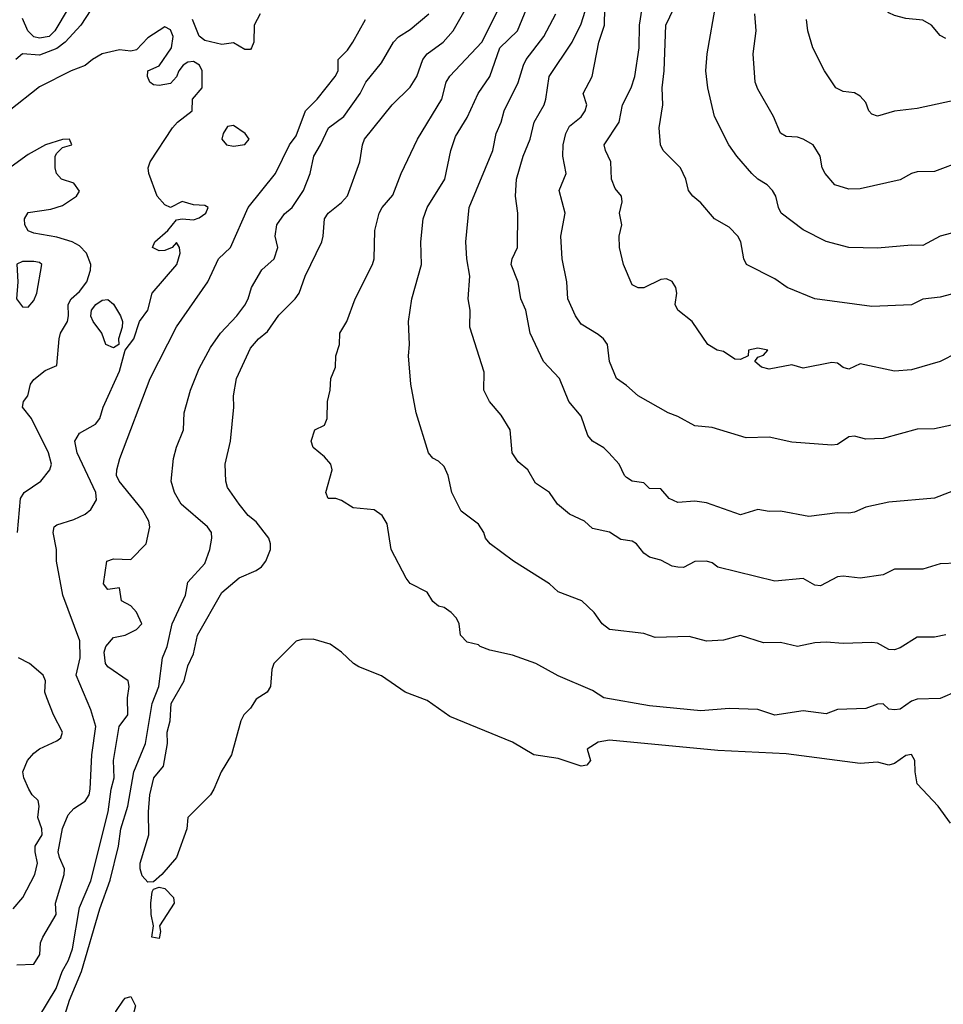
# Model space of a CAD drawing. Header units: metres. Extents: x -46681 to -43747, y -240911 to -237677.
# Tile 700 of 1056: x -46417 to -46336, y -237934 to -237848. Entities that reach past the tile are written whole.
import ezdxf

# ---------------------------------------------------------------- set-up
doc = ezdxf.new("R2010")
doc.units = ezdxf.units.M
doc.layers.add('CONTOUR_INDEX', color=1, linetype='Continuous')
doc.layers.add('CONTOUR_INTER', color=3, linetype='Continuous')

msp = doc.modelspace()

# ---------------------------------------------------------------- linework, layer by layer
at = {"layer": 'CONTOUR_INDEX'}
for points, elevation in [([(-46335.095, -237866.752), (-46336.095, -237867.033), (-46337.595, -237867.853), (-46338.595, -237867.818), (-46341.595, -237868.073), (-46344.095, -237868.026), (-46346.095, -237867.49), (-46348.095, -237866.468), (-46350.021, -237865.02), (-46350.272, -237864.52), (-46350.506, -237863.52), (-46350.799, -237863.02), (-46351.249, -237862.52), (-46352.095, -237862.019), (-46352.595, -237861.541), (-46353.929, -237860.02), (-46354.624, -237859.02), (-46355.876, -237856.52), (-46356.468, -237854.02), (-46356.654, -237852.52), (-46356.522, -237851.02), (-46355.727, -237846.52)], 75), ([(-46410.595, -237847.185), (-46411.476, -237848.52), (-46412.847, -237850.02), (-46413.595, -237850.565), (-46415.095, -237851.137), (-46416.595, -237851.046), (-46417.176, -237851.52)], 65), ([(-46395.749, -237847.52), (-46396.255, -237848.52), (-46396.31, -237850.02), (-46396.492, -237850.52), (-46396.595, -237850.65), (-46397.095, -237850.647), (-46398.095, -237850.079), (-46399.095, -237850.203), (-46400.595, -237849.85), (-46401.095, -237849.479), (-46401.686, -237848.02)], 65), ([(-46334.595, -237895.712), (-46336.095, -237895.77), (-46337.595, -237896.245), (-46340.095, -237896.246), (-46341.095, -237896.729), (-46343.095, -237897.029), (-46344.595, -237896.843), (-46345.095, -237896.914), (-46346.595, -237897.691), (-46347.095, -237897.632), (-46348.095, -237897.058), (-46350.595, -237897.295), (-46355.595, -237896.062), (-46356.095, -237895.686), (-46356.595, -237895.535), (-46357.595, -237895.569), (-46358.595, -237896.084), (-46359.095, -237896.057), (-46359.595, -237895.956), (-46360.595, -237895.44), (-46361.595, -237895.188), (-46362.095, -237894.835), (-46362.726, -237894.02), (-46363.095, -237893.783), (-46364.095, -237893.626), (-46365.095, -237892.985), (-46366.595, -237892.677), (-46367.285, -237892.02), (-46368.595, -237891.4), (-46369.663, -237890.52), (-46370.367, -237889.52), (-46371.595, -237888.696), (-46372.259, -237887.52), (-46373.095, -237886.811), (-46373.648, -237886.02), (-46373.818, -237884.02), (-46374.595, -237882.727), (-46375.626, -237881.52), (-46376.12, -237880.52), (-46376.095, -237878.956), (-46377.336, -237875.02), (-46377.32, -237873.52), (-46377.498, -237872.52), (-46377.34, -237870.52), (-46377.617, -237869.02), (-46377.689, -237867.52), (-46377.406, -237864.52), (-46375.322, -237859.52), (-46375.047, -237858.02), (-46374.604, -237857.02), (-46374.34, -237856.02), (-46373.095, -237853.556), (-46372.633, -237852.02), (-46372.394, -237851.52), (-46370.848, -237849.52), (-46369.793, -237847.52)], 70), ([(-46415.158, -237935.52), (-46413.625, -237933.02), (-46413.121, -237931.52), (-46412.547, -237930.52), (-46412.194, -237929.52), (-46411.595, -237925.917), (-46410.595, -237923.555), (-46409.07, -237917.52), (-46408.821, -237915.52), (-46408.556, -237914.52), (-46408.619, -237913.02), (-46408.124, -237910.02), (-46407.338, -237909.02), (-46407.391, -237907.52), (-46407.238, -237906.52), (-46407.321, -237906.02), (-46409.095, -237904.801), (-46409.303, -237904.52), (-46409.419, -237903.52), (-46409.284, -237903.02), (-46408.595, -237902.239), (-46407.595, -237902.01), (-46406.588, -237901.52), (-46406.131, -237901.02), (-46406.595, -237900), (-46407.095, -237899.438), (-46407.905, -237899.02), (-46408.095, -237897.864), (-46409.095, -237898.006), (-46409.478, -237897.52), (-46409.182, -237895.52), (-46408.595, -237895.34), (-46407.095, -237895.396), (-46405.747, -237894.02), (-46405.421, -237892.52), (-46405.506, -237892.02), (-46406.07, -237891.02), (-46408.116, -237888.52), (-46408.333, -237888.02), (-46408.321, -237887.52), (-46408.056, -237886.52), (-46405.384, -237879.52), (-46403.095, -237874.965), (-46400.33, -237871.02), (-46399.398, -237869.02), (-46398.357, -237868.02), (-46396.799, -237864.52), (-46394.409, -237861.52), (-46393.173, -237859.02), (-46392.595, -237858.218), (-46391.768, -237856.02), (-46390.733, -237855.02), (-46389.152, -237853.02), (-46388.912, -237852.52), (-46388.894, -237851.52), (-46388.095, -237850.725), (-46387.61, -237850.02), (-46386.515, -237848.02)], 65)]:
    msp.add_lwpolyline(points, dxfattribs=dict(at, elevation=elevation))
at = {"layer": 'CONTOUR_INTER'}
for points, elevation in [([(-46335.595, -237849.677), (-46336.095, -237849.423), (-46336.856, -237848.52), (-46337.595, -237848.086), (-46339.095, -237847.942), (-46340.095, -237847.677), (-46340.595, -237847.428), (-46340.923, -237847.02), (-46341.218, -237846.02), (-46342.11, -237845.02), (-46342.231, -237844.52), (-46342.041, -237844.02), (-46340.095, -237841.862), (-46338.332, -237841.02), (-46337.758, -237840.52), (-46337.098, -237839.52), (-46336.095, -237838.555), (-46335.695, -237837.52)], 78), ([(-46335.171, -237918.52), (-46336.254, -237917.02), (-46338.095, -237915.069), (-46338.289, -237914.02), (-46338.297, -237913.02), (-46338.595, -237912.485), (-46339.095, -237912.578), (-46340.095, -237913.288), (-46340.595, -237913.415), (-46341.595, -237913.155), (-46343.095, -237913.287), (-46349.595, -237912.427), (-46355.595, -237912.139), (-46365.095, -237911.23), (-46366.095, -237911.395), (-46367.052, -237912.02), (-46366.756, -237913.02), (-46367.095, -237913.419), (-46367.595, -237913.509), (-46369.595, -237912.833), (-46371.732, -237912.52), (-46373.595, -237911.41), (-46379.095, -237909.159), (-46381.095, -237907.748), (-46383.016, -237907.02), (-46385.095, -237905.58), (-46387.095, -237904.802), (-46387.546, -237904.52), (-46388.595, -237903.499), (-46389.595, -237902.803), (-46391.095, -237902.376), (-46392.095, -237902.405), (-46392.595, -237902.56), (-46394.537, -237904.52), (-46394.719, -237905.02), (-46394.831, -237906.52), (-46395.138, -237907.02), (-46396.095, -237907.631), (-46396.595, -237908.434), (-46397.165, -237909.02), (-46397.433, -237909.52), (-46398.262, -237912.52), (-46399.165, -237914.02), (-46399.805, -237915.52), (-46400.095, -237916.033), (-46402.095, -237918.008), (-46402.19, -237919.02), (-46403.095, -237921.512), (-46404.363, -237923.02), (-46405.095, -237923.648), (-46405.595, -237923.689), (-46406.095, -237923.141), (-46406.28, -237922.52), (-46406.272, -237922.02), (-46405.518, -237919.52), (-46405.525, -237917.52), (-46405.417, -237916.02), (-46405.2, -237915.02), (-46405.058, -237914.52), (-46404.218, -237913.52), (-46403.885, -237911.52), (-46403.895, -237910.52), (-46403.627, -237909.52), (-46403.548, -237908.02), (-46402.403, -237906.02), (-46402.095, -237904.699), (-46401.595, -237903.649), (-46401.241, -237902.02), (-46399.095, -237898.266), (-46397.595, -237896.978), (-46396.095, -237896.349), (-46395.616, -237896.02), (-46395.25, -237895.52), (-46394.849, -237894.52), (-46394.823, -237894.02), (-46394.974, -237893.52), (-46396.095, -237892.093), (-46396.787, -237891.52), (-46397.595, -237890.531), (-46398.595, -237889.062), (-46398.76, -237888.52), (-46398.811, -237887.02), (-46398.334, -237885.02), (-46398.041, -237882.02), (-46398.086, -237881.02), (-46397.819, -237879.52), (-46396.595, -237876.854), (-46395.88, -237876.02), (-46395.095, -237875.39), (-46394.095, -237873.946), (-46392.661, -237872.52), (-46392.332, -237872.02), (-46391.797, -237870.52), (-46390.347, -237867.52), (-46390.202, -237867.02), (-46390.095, -237865.5), (-46389.78, -237865.02), (-46388.595, -237864.083), (-46388.095, -237863.474), (-46386.987, -237860.52), (-46386.772, -237859.02), (-46386.592, -237858.52), (-46384.155, -237855.52), (-46382.595, -237853.953), (-46381.994, -237853.02), (-46381.464, -237851.52), (-46381.09, -237851.02), (-46379.685, -237850.02), (-46378.806, -237849.02), (-46376.818, -237845.52)], 67), ([(-46334.595, -237906.94), (-46336.095, -237907.587), (-46338.095, -237907.643), (-46338.595, -237907.812), (-46339.595, -237908.502), (-46340.095, -237908.583), (-46340.595, -237908.52), (-46341.095, -237908.055), (-46341.595, -237908.069), (-46342.595, -237908.447), (-46345.095, -237908.534), (-46346.095, -237908.918), (-46348.095, -237908.648), (-46350.595, -237909.028), (-46352.095, -237908.544), (-46354.595, -237908.455), (-46357.095, -237908.65), (-46361.595, -237908.232), (-46365.595, -237907.512), (-46366.595, -237906.885), (-46369.595, -237905.584), (-46371.57, -237904.52), (-46373.595, -237903.786), (-46375.595, -237903.331), (-46376.449, -237903.02), (-46376.595, -237902.859), (-46377.595, -237902.645), (-46378.16, -237902.02), (-46378.274, -237901.02), (-46378.522, -237900.52), (-46378.981, -237900.02), (-46379.595, -237899.58), (-46380.095, -237899.471), (-46380.595, -237899.073), (-46381.095, -237898.252), (-46382.595, -237897.486), (-46382.932, -237897.02), (-46384.24, -237894.52), (-46384.595, -237892.258), (-46385.037, -237891.52), (-46385.745, -237891.02), (-46387.595, -237890.855), (-46388.595, -237890.217), (-46389.095, -237890.032), (-46389.764, -237890.02), (-46389.98, -237889.52), (-46389.42, -237887.52), (-46389.545, -237887.02), (-46390.095, -237886.388), (-46391.095, -237885.559), (-46391.26, -237885.02), (-46390.958, -237884.02), (-46390.095, -237883.591), (-46389.872, -237883.02), (-46389.848, -237881.52), (-46389.608, -237880.52), (-46389.536, -237879.52), (-46389.144, -237878.52), (-46389.113, -237877.52), (-46388.791, -237876.52), (-46388.76, -237875.52), (-46388.138, -237874.52), (-46387.409, -237872.52), (-46385.897, -237869.52), (-46385.733, -237869.02), (-46385.672, -237866.52), (-46385.303, -237865.02), (-46385.045, -237864.52), (-46384.095, -237863.426), (-46383.368, -237861.52), (-46381.942, -237858.52), (-46379.801, -237855.02), (-46379.417, -237853.52), (-46379.095, -237852.987), (-46376.31, -237850.02), (-46374.306, -237846.02)], 68), ([(-46333.095, -237888.658), (-46336.595, -237889.999), (-46340.595, -237890.369), (-46342.595, -237890.783), (-46343.595, -237891.238), (-46344.095, -237891.328), (-46345.095, -237891.283), (-46347.595, -237891.6), (-46350.095, -237891.146), (-46351.095, -237891.165), (-46352.095, -237891.004), (-46353.595, -237891.474), (-46356.595, -237890.406), (-46357.595, -237890.264), (-46359.095, -237890.381), (-46359.847, -237890.02), (-46360.595, -237889.187), (-46361.595, -237889.17), (-46362.095, -237888.655), (-46363.095, -237888.516), (-46363.595, -237888.191), (-46363.786, -237888.02), (-46364.235, -237887.02), (-46365.157, -237886.02), (-46365.595, -237885.605), (-46366.595, -237885.017), (-46366.985, -237884.52), (-46367.595, -237882.8), (-46368.673, -237881.52), (-46369.472, -237879.52), (-46370.876, -237878.02), (-46372.05, -237875.52), (-46372.443, -237873.52), (-46372.862, -237872.52), (-46373.095, -237871.072), (-46373.719, -237869.52), (-46373.624, -237869.02), (-46373.166, -237868.02), (-46373.136, -237865.02), (-46373.338, -237863.52), (-46373.243, -237862.02), (-46372.662, -237860.02), (-46372.068, -237858.52), (-46371.715, -237857.02), (-46370.838, -237855.52), (-46370.667, -237855.02), (-46370.403, -237853.02), (-46368.375, -237850.02), (-46367.595, -237848.417), (-46366.67, -237845.52)], 71), ([(-46412.595, -237847.055), (-46413.742, -237849.02), (-46414.256, -237849.52), (-46415.095, -237849.658), (-46415.595, -237849.543), (-46416.129, -237849.02), (-46416.595, -237847.946)], 66), ([(-46335.595, -237901.986), (-46336.595, -237902.185), (-46338.095, -237902.183), (-46339.595, -237903.129), (-46340.095, -237903.3), (-46340.595, -237903.276), (-46341.595, -237902.733), (-46342.095, -237902.651), (-46344.595, -237902.744), (-46346.095, -237902.64), (-46347.095, -237902.699), (-46348.595, -237903.007), (-46350.095, -237902.661), (-46351.595, -237902.695), (-46353.595, -237902.063), (-46355.095, -237902.462), (-46356.595, -237902.533), (-46358.095, -237902.132), (-46361.095, -237902.237), (-46362.095, -237901.879), (-46365.095, -237901.537), (-46365.753, -237901.02), (-46366.453, -237900.02), (-46367.512, -237899.02), (-46369.595, -237898.221), (-46370.358, -237897.52), (-46373.507, -237895.52), (-46375.569, -237894.02), (-46375.964, -237893.52), (-46376.132, -237893.02), (-46376.595, -237892.295), (-46378.095, -237891.158), (-46378.939, -237889.52), (-46379.242, -237888.02), (-46379.595, -237887.241), (-46380.095, -237886.754), (-46380.595, -237886.492), (-46380.987, -237886.02), (-46382.066, -237882.52), (-46382.524, -237880.02), (-46382.717, -237877.52), (-46382.631, -237876.52), (-46382.724, -237874.52), (-46382.426, -237872.52), (-46381.579, -237869.52), (-46381.653, -237867.52), (-46381.454, -237865.52), (-46381.091, -237864.52), (-46379.543, -237862.02), (-46379.028, -237859.52), (-46378.595, -237858.281), (-46377.595, -237856.608), (-46376.611, -237854.52), (-46375.589, -237853.02), (-46374.706, -237850.52), (-46373.176, -237849.02), (-46372.356, -237847.02)], 69), ([(-46335.095, -237883.614), (-46336.595, -237883.938), (-46338.095, -237883.966), (-46341.095, -237884.784), (-46342.595, -237884.832), (-46343.595, -237884.558), (-46344.095, -237884.619), (-46345.095, -237885.312), (-46345.595, -237885.366), (-46349.095, -237885.103), (-46351.095, -237884.653), (-46353.095, -237884.711), (-46356.095, -237883.803), (-46357.595, -237883.656), (-46359.095, -237882.838), (-46359.941, -237882.52), (-46362.595, -237881.024), (-46363.595, -237880.111), (-46364.479, -237879.52), (-46365.101, -237878.02), (-46365.277, -237876.52), (-46365.627, -237876.02), (-46366.095, -237875.642), (-46367.595, -237874.758), (-46368.091, -237874.02), (-46368.752, -237872.52), (-46368.844, -237871.02), (-46369.238, -237869.02), (-46369.37, -237867.02), (-46368.997, -237865.02), (-46369.502, -237863.02), (-46368.903, -237861.52), (-46369.186, -237860.02), (-46369.154, -237859.02), (-46368.913, -237858.02), (-46368.595, -237857.378), (-46367.595, -237856.557), (-46367.223, -237856.02), (-46367.092, -237855.52), (-46367.401, -237854.52), (-46366.602, -237853.02), (-46366.023, -237850.02), (-46365.537, -237848.52), (-46365.515, -237847.02)], 72), ([(-46334.595, -237877.254), (-46336.095, -237878.029), (-46338.595, -237878.735), (-46340.095, -237878.869), (-46343.095, -237878.223), (-46344.095, -237878.678), (-46344.595, -237878.549), (-46345.095, -237878.169), (-46345.595, -237878.115), (-46348.095, -237878.601), (-46349.095, -237878.306), (-46351.095, -237878.698), (-46351.761, -237878.52), (-46352.34, -237878.02), (-46352.095, -237877.624), (-46351.595, -237877.46), (-46351.217, -237877.02), (-46352.095, -237876.855), (-46352.905, -237877.02), (-46352.941, -237877.52), (-46353.595, -237877.848), (-46354.095, -237877.808), (-46355.095, -237877.141), (-46355.657, -237877.02), (-46356.476, -237876.52), (-46357.84, -237874.52), (-46359.108, -237873.52), (-46359.348, -237873.02), (-46359.178, -237872.02), (-46359.266, -237871.52), (-46359.595, -237871.012), (-46360.095, -237870.781), (-46360.595, -237870.834), (-46362.095, -237871.567), (-46362.595, -237871.569), (-46363.095, -237871.294), (-46363.874, -237869.52), (-46364.224, -237868.02), (-46364.238, -237867.02), (-46364.018, -237866.02), (-46364.21, -237865.02), (-46363.987, -237864.02), (-46364.05, -237863.52), (-46364.595, -237862.837), (-46364.934, -237862.02), (-46364.973, -237860.52), (-46365.458, -237859.52), (-46365.567, -237859.02), (-46364.254, -237857.02), (-46363.948, -237855.52), (-46363.2, -237854.02), (-46362.88, -237853.02), (-46362.485, -237850.52), (-46362.457, -237848.52), (-46362.222, -237847.02)], 73), ([(-46335.095, -237872.109), (-46336.095, -237872.377), (-46337.595, -237872.546), (-46338.595, -237873.041), (-46342.095, -237873.198), (-46347.095, -237872.53), (-46349.5, -237871.52), (-46350.595, -237870.762), (-46353.068, -237869.52), (-46353.319, -237869.02), (-46353.588, -237867.52), (-46353.84, -237867.02), (-46354.595, -237866.238), (-46355.876, -237865.52), (-46357.095, -237864.115), (-46357.784, -237863.52), (-46358.151, -237863.02), (-46358.392, -237862.02), (-46358.874, -237861.02), (-46360.377, -237859.52), (-46360.63, -237859.02), (-46360.734, -237857.52), (-46360.413, -237855.52), (-46360.483, -237854.02), (-46360.286, -237852.52), (-46360.166, -237848.52), (-46359.095, -237846.328)], 74), ([(-46413.565, -237937.52), (-46412.473, -237934.02), (-46411.403, -237931.52), (-46409.807, -237926.02), (-46408.908, -237923.52), (-46408.167, -237920.52), (-46407.955, -237919.02), (-46407.349, -237917.02), (-46406.815, -237914.02), (-46405.789, -237911.52), (-46405.226, -237908.02), (-46404.622, -237906.52), (-46404.303, -237904.02), (-46403.892, -237903.02), (-46403.462, -237901.02), (-46402.301, -237898.52), (-46402.095, -237897.361), (-46400.595, -237895.747), (-46400.15, -237894.52), (-46399.978, -237893.52), (-46400.025, -237893.02), (-46400.359, -237892.52), (-46402.679, -237890.52), (-46403.262, -237889.52), (-46403.543, -237888.52), (-46403.346, -237886.52), (-46403.087, -237885.52), (-46402.479, -237884.02), (-46402.406, -237882.52), (-46401.862, -237880.52), (-46401.095, -237878.629), (-46400.095, -237876.805), (-46399.229, -237875.52), (-46397.803, -237874.02), (-46397.095, -237873.072), (-46396.796, -237872.52), (-46396.508, -237871.52), (-46395.595, -237869.969), (-46394.527, -237869.02), (-46394.201, -237868.02), (-46394.419, -237867.02), (-46394.272, -237866.02), (-46393.595, -237865.071), (-46392.925, -237864.52), (-46391.937, -237863.02), (-46391.346, -237861.52), (-46391.048, -237860.02), (-46390.436, -237859.02), (-46389.755, -237857.52), (-46388.398, -237856.52), (-46386.957, -237854.52), (-46386.481, -237853.52), (-46385.095, -237851.809), (-46384.039, -237850.02), (-46383.595, -237849.55), (-46382.595, -237848.91), (-46380.934, -237847.52)], 66), ([(-46334.095, -237860.409), (-46336.595, -237861.348), (-46338.095, -237861.395), (-46338.608, -237861.52), (-46339.595, -237862.093), (-46343.095, -237862.864), (-46344.095, -237862.913), (-46345.333, -237862.52), (-46346.184, -237861.52), (-46346.442, -237861.02), (-46346.61, -237860.02), (-46347.242, -237859.02), (-46348.095, -237858.509), (-46348.595, -237858.333), (-46349.595, -237858.275), (-46350.095, -237857.987), (-46350.712, -237856.52), (-46352.095, -237854.146), (-46352.318, -237853.52), (-46352.487, -237851.02), (-46352.242, -237849.02), (-46352.345, -237847.52)], 76), ([(-46417.095, -237930.932), (-46415.595, -237930.878), (-46415.065, -237930.02), (-46415.022, -237929.02), (-46414.819, -237928.52), (-46413.651, -237926.52), (-46413.692, -237925.52), (-46412.923, -237923.02), (-46412.894, -237922.52), (-46413.355, -237921.52), (-46413.451, -237921.02), (-46413.095, -237918.976), (-46412.595, -237917.767), (-46412.095, -237917.22), (-46411.095, -237916.568), (-46410.747, -237916.02), (-46410.666, -237915.52), (-46410.516, -237912.52), (-46410.149, -237910.02), (-46410.595, -237908.574), (-46411.894, -237905.52), (-46411.521, -237904.02), (-46411.557, -237902.52), (-46413.048, -237898.52), (-46413.606, -237895.52), (-46413.601, -237894.52), (-46413.89, -237893.02), (-46413.806, -237892.52), (-46413.595, -237892.331), (-46412.095, -237891.886), (-46411.095, -237891.396), (-46410.595, -237890.999), (-46410.095, -237890.152), (-46410.157, -237889.52), (-46411.809, -237886.02), (-46412.013, -237885.02), (-46411.595, -237884.305), (-46410.201, -237883.52), (-46409.818, -237883.02), (-46409.514, -237882.02), (-46408.095, -237878.869), (-46407.576, -237877.02), (-46406.82, -237876.02), (-46406.343, -237874.52), (-46405.609, -237873.52), (-46405.222, -237872.02), (-46403.042, -237869.52), (-46402.77, -237868.52), (-46402.829, -237868.02), (-46403.095, -237867.585), (-46403.473, -237868.02), (-46404.095, -237868.28), (-46404.595, -237868.308), (-46405.189, -237868.02), (-46404.989, -237867.52), (-46403.846, -237866.52), (-46403.095, -237865.6), (-46402.595, -237865.508), (-46401.595, -237865.588), (-46401.095, -237865.428), (-46400.515, -237865.02), (-46400.304, -237864.52), (-46400.595, -237864.343), (-46401.595, -237864.29), (-46402.595, -237863.987), (-46403.595, -237864.506), (-46404.095, -237864.265), (-46404.783, -237863.52), (-46405.496, -237861.52), (-46405.554, -237861.02), (-46405.384, -237860.52), (-46403.439, -237857.52), (-46403.002, -237857.02), (-46401.712, -237856.02), (-46401.666, -237855.02), (-46400.828, -237854.02), (-46400.836, -237852.52), (-46401.076, -237852.02), (-46401.595, -237851.71), (-46402.095, -237851.751), (-46402.507, -237852.02), (-46402.885, -237852.52), (-46403.095, -237853.052), (-46403.595, -237853.645), (-46404.595, -237853.808), (-46405.095, -237853.764), (-46405.423, -237853.52), (-46405.637, -237853.02), (-46405.595, -237852.514), (-46404.595, -237852.088), (-46403.528, -237850.52), (-46403.386, -237849.52), (-46403.595, -237848.927), (-46404.095, -237848.671), (-46405.595, -237849.632), (-46406.595, -237850.688), (-46407.095, -237850.792), (-46408.095, -237850.682), (-46409.595, -237851.042), (-46410.462, -237851.52), (-46411.095, -237852.044), (-46412.311, -237852.52), (-46415.095, -237853.925), (-46417.761, -237856.02)], 64), ([(-46334.595, -237855.079), (-46338.095, -237855.828), (-46340.095, -237856.068), (-46341.595, -237856.488), (-46342.095, -237856.315), (-46342.343, -237856.02), (-46342.595, -237855.312), (-46343.095, -237854.743), (-46343.595, -237854.448), (-46344.595, -237854.33), (-46345.254, -237854.02), (-46346.223, -237852.52), (-46347.265, -237850.52), (-46347.699, -237849.02), (-46347.82, -237848.02)], 77), ([(-46398.595, -237857.406), (-46398.979, -237858.02), (-46399.109, -237858.52), (-46398.687, -237859.02), (-46398.095, -237859.123), (-46397.095, -237858.974), (-46396.704, -237858.52), (-46397.051, -237858.02), (-46398.095, -237857.328), (-46398.595, -237857.406)], 64), ([(-46417.038, -237893.02), (-46416.758, -237890.02), (-46416.46, -237889.52), (-46414.997, -237888.52), (-46414.183, -237887.52), (-46414.038, -237887.02), (-46414.301, -237886.02), (-46415.793, -237883.02), (-46416.597, -237882.02), (-46416.515, -237881.52), (-46416.135, -237881.02), (-46415.895, -237880.02), (-46415.595, -237879.586), (-46414.595, -237878.794), (-46413.595, -237878.368), (-46413.374, -237876.02), (-46413.245, -237875.52), (-46412.65, -237874.52), (-46412.549, -237874.02), (-46412.594, -237873.02), (-46412.326, -237872.52), (-46411.595, -237871.866), (-46410.953, -237871.02), (-46410.627, -237870.02), (-46410.605, -237869.52), (-46410.98, -237868.52), (-46411.595, -237867.88), (-46412.243, -237867.52), (-46413.595, -237867.106), (-46415.595, -237866.756), (-46416.095, -237866.562), (-46416.374, -237866.02), (-46416.424, -237865.52), (-46416.095, -237864.957), (-46414.095, -237864.652), (-46413.095, -237864.341), (-46411.869, -237863.52), (-46411.595, -237863.078), (-46412.095, -237862.389), (-46413.16, -237862.02), (-46413.612, -237861.52), (-46413.741, -237861.02), (-46413.726, -237860.02), (-46413.595, -237859.755), (-46413.095, -237859.259), (-46412.256, -237859.02), (-46412.469, -237858.52), (-46413.095, -237858.553), (-46414.575, -237859.02), (-46416.095, -237859.869), (-46417.595, -237860.944)], 63), ([(-46417.095, -237869.476), (-46417.011, -237871.02), (-46417.116, -237872.52), (-46416.595, -237873.221), (-46416.095, -237873.264), (-46415.595, -237872.672), (-46415.339, -237872.02), (-46414.898, -237869.52), (-46415.095, -237869.343), (-46415.595, -237869.235), (-46416.595, -237869.235), (-46417.095, -237869.476)], 62), ([(-46410.173, -237873.02), (-46409.595, -237872.628), (-46409.095, -237872.592), (-46408.595, -237872.987), (-46407.983, -237874.02), (-46407.81, -237874.52), (-46407.841, -237875.02), (-46408.159, -237876.02), (-46408.138, -237876.52), (-46408.595, -237876.832), (-46409.272, -237876.52), (-46409.632, -237875.52), (-46410.387, -237874.52), (-46410.595, -237874.051), (-46410.541, -237873.52), (-46410.173, -237873.02)], 64), ([(-46417.406, -237926.02), (-46416.558, -237925.02), (-46415.52, -237923.02), (-46415.282, -237922.02), (-46415.49, -237921.02), (-46415.468, -237920.52), (-46414.864, -237919.52), (-46414.889, -237919.02), (-46415.245, -237918.02), (-46415.117, -237917.02), (-46415.229, -237916.52), (-46415.747, -237916.02), (-46416.023, -237915.52), (-46416.477, -237914.52), (-46416.552, -237914.02), (-46416.142, -237913.02), (-46415.595, -237912.371), (-46415.095, -237911.985), (-46413.595, -237911.284), (-46413.239, -237911.02), (-46413.086, -237910.52), (-46413.872, -237909.02), (-46414.46, -237907.52), (-46414.626, -237907.02), (-46414.584, -237906.02), (-46414.778, -237905.52), (-46415.985, -237904.52), (-46416.936, -237904.02)], 63), ([(-46405.206, -237924.52), (-46405.095, -237924.298), (-46404.595, -237924.117), (-46404.095, -237924.243), (-46403.356, -237925.02), (-46403.28, -237925.52), (-46404.564, -237927.52), (-46404.478, -237928.02), (-46404.595, -237928.634), (-46405.238, -237928.52), (-46405.1, -237927.52), (-46405.316, -237926.52), (-46405.347, -237925.52), (-46405.206, -237924.52)], 67), ([(-46407.731, -237934.02), (-46407.595, -237933.847), (-46407.095, -237933.711), (-46406.666, -237934.52), (-46406.929, -237935.52), (-46407.095, -237935.764), (-46407.595, -237935.951), (-46408.279, -237935.52), (-46408.41, -237935.02), (-46407.731, -237934.02)], 67)]:
    msp.add_lwpolyline(points, dxfattribs=dict(at, elevation=elevation))

doc.saveas('drawing.dxf')
